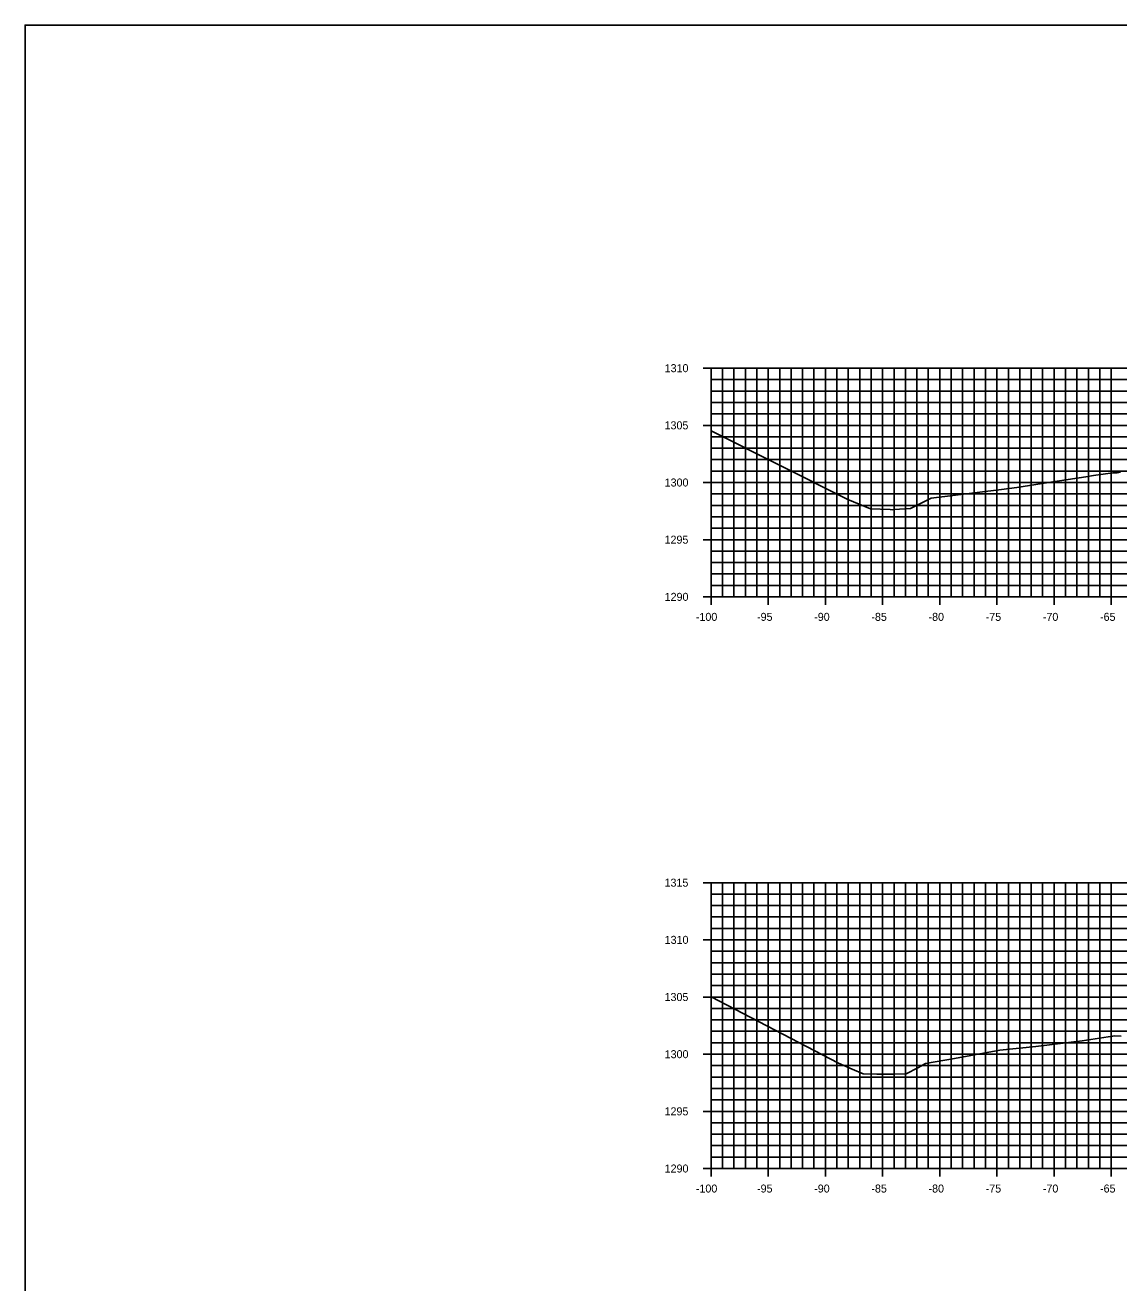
# Model space of a CAD drawing. Extents: x 674939 to 678919, y 750652 to 765176.
# Drawn here: x 678578.5 to 678674.2, y 754252.6 to 754362.6 of the extents above; entities that cross this region are included whole.
import ezdxf

# ---------------------------------------------------------------- set-up
doc = ezdxf.new("R2010")
doc.units = 0
for name, color, linetype in [('R_Axis', 7, 'Continuous'), ('R_Axis Annot', 7, 'Continuous'), ('R_Exist Surface', 7, 'Continuous'), ('R_Grid', 7, 'Continuous'), ('R_No Plot', 7, 'Continuous')]:
    doc.layers.add(name, color=color, linetype=linetype)

msp = doc.modelspace()

# ---------------------------------------------------------------- linework, layer by layer
at = {"layer": 'R_Axis'}
for p, q in [((678637.83, 754332.55), (678639.23, 754332.55)), ((678638.53, 754312.55), (678638.53, 754332.55)), ((678638.53, 754331.55), (678638.88, 754331.55)), ((678638.53, 754330.55), (678638.88, 754330.55)), ((678638.53, 754329.55), (678638.88, 754329.55)), ((678638.53, 754328.55), (678638.88, 754328.55)), ((678637.83, 754327.55), (678639.23, 754327.55)), ((678638.53, 754326.55), (678638.88, 754326.55)), ((678638.53, 754325.55), (678638.88, 754325.55)), ((678638.53, 754324.55), (678638.88, 754324.55)), ((678638.53, 754323.55), (678638.88, 754323.55)), ((678637.83, 754322.55), (678639.23, 754322.55)), ((678638.53, 754321.55), (678638.88, 754321.55)), ((678638.53, 754320.55), (678638.88, 754320.55)), ((678638.53, 754319.55), (678638.88, 754319.55)), ((678638.53, 754318.55), (678638.88, 754318.55)), ((678637.83, 754317.55), (678639.23, 754317.55)), ((678638.53, 754316.55), (678638.88, 754316.55)), ((678638.53, 754315.55), (678638.88, 754315.55)), ((678638.53, 754314.55), (678638.88, 754314.55)), ((678638.53, 754313.55), (678638.88, 754313.55)), ((678638.53, 754311.85), (678638.53, 754313.25)), ((678643.53, 754311.85), (678643.53, 754313.25)), ((678648.53, 754311.85), (678648.53, 754313.25)), ((678653.53, 754311.85), (678653.53, 754313.25)), ((678658.53, 754311.85), (678658.53, 754313.25)), ((678663.53, 754311.85), (678663.53, 754313.25)), ((678668.53, 754311.85), (678668.53, 754313.25)), ((678673.53, 754311.85), (678673.53, 754313.25)), ((678637.83, 754312.55), (678639.23, 754312.55)), ((678638.53, 754312.55), (678838.53, 754312.55)), ((678637.83, 754287.55), (678639.23, 754287.55)), ((678638.53, 754262.55), (678638.53, 754287.55)), ((678638.53, 754286.55), (678638.88, 754286.55)), ((678638.53, 754285.55), (678638.88, 754285.55)), ((678638.53, 754284.55), (678638.88, 754284.55)), ((678638.53, 754283.55), (678638.88, 754283.55)), ((678637.83, 754282.55), (678639.23, 754282.55)), ((678638.53, 754281.55), (678638.88, 754281.55)), ((678638.53, 754280.55), (678638.88, 754280.55)), ((678638.53, 754279.55), (678638.88, 754279.55)), ((678638.53, 754278.55), (678638.88, 754278.55)), ((678637.83, 754277.55), (678639.23, 754277.55)), ((678638.53, 754276.55), (678638.88, 754276.55)), ((678638.53, 754275.55), (678638.88, 754275.55)), ((678638.53, 754274.55), (678638.88, 754274.55)), ((678638.53, 754273.55), (678638.88, 754273.55)), ((678637.83, 754272.55), (678639.23, 754272.55)), ((678638.53, 754271.55), (678638.88, 754271.55)), ((678638.53, 754270.55), (678638.88, 754270.55)), ((678638.53, 754269.55), (678638.88, 754269.55)), ((678638.53, 754268.55), (678638.88, 754268.55)), ((678637.83, 754267.55), (678639.23, 754267.55)), ((678638.53, 754266.55), (678638.88, 754266.55)), ((678638.53, 754265.55), (678638.88, 754265.55)), ((678638.53, 754264.55), (678638.88, 754264.55)), ((678638.53, 754263.55), (678638.88, 754263.55)), ((678637.83, 754262.55), (678639.23, 754262.55)), ((678638.53, 754261.85), (678638.53, 754263.25)), ((678638.53, 754262.55), (678838.53, 754262.55)), ((678643.53, 754261.85), (678643.53, 754263.25)), ((678648.53, 754261.85), (678648.53, 754263.25)), ((678653.53, 754261.85), (678653.53, 754263.25)), ((678658.53, 754261.85), (678658.53, 754263.25)), ((678663.53, 754261.85), (678663.53, 754263.25)), ((678668.53, 754261.85), (678668.53, 754263.25)), ((678673.53, 754261.85), (678673.53, 754263.25))]:
    msp.add_line(p, q, dxfattribs=at)
at = {"layer": 'R_Exist Surface'}
for points in [[(678638.53, 754327.06), (678644.56, 754324.04), (678650.32, 754321.15), (678650.5, 754321.07), (678652.46, 754320.26), (678654.19, 754320.18), (678654.36, 754320.17), (678654.51, 754320.18), (678655.96, 754320.28), (678657.72, 754321.15), (678657.78, 754321.18), (678663.93, 754321.94), (678665.27, 754322.12), (678668.03, 754322.54), (678671.31, 754323.06), (678671.97, 754323.15), (678673.67, 754323.4), (678673.9, 754323.4), (678674.04, 754323.4), (678674.35, 754323.44)], [(678638.53, 754277.58), (678649.68, 754271.76), (678650.87, 754271.24), (678651.84, 754270.82), (678653.02, 754270.81), (678653.87, 754270.8), (678654.57, 754270.81), (678655.6, 754270.83), (678656.6, 754271.37), (678657.28, 754271.73), (678659.81, 754272.18), (678663.78, 754272.89), (678666.93, 754273.22), (678670.99, 754273.71), (678673.65, 754274.12), (678673.83, 754274.15), (678674.4, 754274.14)]]:
    msp.add_lwpolyline(points, dxfattribs=at)
at = {"layer": 'R_Grid'}
for p, q in [((678638.53, 754332.55), (678838.53, 754332.55)), ((678638.53, 754312.55), (678638.53, 754332.55)), ((678639.53, 754312.55), (678639.53, 754332.55)), ((678640.53, 754312.55), (678640.53, 754332.55)), ((678641.53, 754312.55), (678641.53, 754332.55)), ((678642.53, 754312.55), (678642.53, 754332.55)), ((678643.53, 754312.55), (678643.53, 754332.55)), ((678644.53, 754312.55), (678644.53, 754332.55)), ((678645.53, 754312.55), (678645.53, 754332.55)), ((678646.53, 754312.55), (678646.53, 754332.55)), ((678647.53, 754312.55), (678647.53, 754332.55)), ((678648.53, 754312.55), (678648.53, 754332.55)), ((678649.53, 754312.55), (678649.53, 754332.55)), ((678650.53, 754312.55), (678650.53, 754332.55)), ((678651.53, 754312.55), (678651.53, 754332.55)), ((678652.53, 754312.55), (678652.53, 754332.55)), ((678653.53, 754312.55), (678653.53, 754332.55)), ((678654.53, 754312.55), (678654.53, 754332.55)), ((678655.53, 754312.55), (678655.53, 754332.55)), ((678656.53, 754312.55), (678656.53, 754332.55)), ((678657.53, 754312.55), (678657.53, 754332.55)), ((678658.53, 754312.55), (678658.53, 754332.55)), ((678659.53, 754312.55), (678659.53, 754332.55)), ((678660.53, 754312.55), (678660.53, 754332.55)), ((678661.53, 754312.55), (678661.53, 754332.55)), ((678662.53, 754312.55), (678662.53, 754332.55)), ((678663.53, 754312.55), (678663.53, 754332.55)), ((678664.53, 754312.55), (678664.53, 754332.55)), ((678665.53, 754312.55), (678665.53, 754332.55)), ((678666.53, 754312.55), (678666.53, 754332.55)), ((678667.53, 754312.55), (678667.53, 754332.55)), ((678668.53, 754312.55), (678668.53, 754332.55)), ((678669.53, 754312.55), (678669.53, 754332.55)), ((678670.53, 754312.55), (678670.53, 754332.55)), ((678671.53, 754312.55), (678671.53, 754332.55)), ((678672.53, 754312.55), (678672.53, 754332.55)), ((678673.53, 754312.55), (678673.53, 754332.55)), ((678638.53, 754331.55), (678838.53, 754331.55)), ((678638.53, 754330.55), (678838.53, 754330.55)), ((678638.53, 754329.55), (678838.53, 754329.55)), ((678638.53, 754328.55), (678838.53, 754328.55)), ((678638.53, 754327.55), (678838.53, 754327.55)), ((678638.53, 754326.55), (678838.53, 754326.55)), ((678638.53, 754325.55), (678838.53, 754325.55)), ((678638.53, 754324.55), (678838.53, 754324.55)), ((678638.53, 754323.55), (678838.53, 754323.55)), ((678638.53, 754322.55), (678838.53, 754322.55)), ((678638.53, 754321.55), (678838.53, 754321.55)), ((678638.53, 754320.55), (678838.53, 754320.55)), ((678638.53, 754319.55), (678838.53, 754319.55)), ((678638.53, 754318.55), (678838.53, 754318.55)), ((678638.53, 754317.55), (678838.53, 754317.55)), ((678638.53, 754316.55), (678838.53, 754316.55)), ((678638.53, 754315.55), (678838.53, 754315.55)), ((678638.53, 754314.55), (678838.53, 754314.55)), ((678638.53, 754313.55), (678838.53, 754313.55)), ((678638.53, 754312.55), (678838.53, 754312.55)), ((678638.53, 754287.55), (678838.53, 754287.55)), ((678638.53, 754262.55), (678638.53, 754287.55)), ((678638.53, 754286.55), (678838.53, 754286.55)), ((678639.53, 754262.55), (678639.53, 754287.55)), ((678640.53, 754262.55), (678640.53, 754287.55)), ((678641.53, 754262.55), (678641.53, 754287.55)), ((678642.53, 754262.55), (678642.53, 754287.55)), ((678643.53, 754262.55), (678643.53, 754287.55)), ((678644.53, 754262.55), (678644.53, 754287.55)), ((678645.53, 754262.55), (678645.53, 754287.55)), ((678646.53, 754262.55), (678646.53, 754287.55)), ((678647.53, 754262.55), (678647.53, 754287.55)), ((678648.53, 754262.55), (678648.53, 754287.55)), ((678649.53, 754262.55), (678649.53, 754287.55)), ((678650.53, 754262.55), (678650.53, 754287.55)), ((678651.53, 754262.55), (678651.53, 754287.55)), ((678652.53, 754262.55), (678652.53, 754287.55)), ((678653.53, 754262.55), (678653.53, 754287.55)), ((678654.53, 754262.55), (678654.53, 754287.55)), ((678655.53, 754262.55), (678655.53, 754287.55)), ((678656.53, 754262.55), (678656.53, 754287.55)), ((678657.53, 754262.55), (678657.53, 754287.55)), ((678658.53, 754262.55), (678658.53, 754287.55)), ((678659.53, 754262.55), (678659.53, 754287.55)), ((678660.53, 754262.55), (678660.53, 754287.55)), ((678661.53, 754262.55), (678661.53, 754287.55)), ((678662.53, 754262.55), (678662.53, 754287.55)), ((678663.53, 754262.55), (678663.53, 754287.55)), ((678664.53, 754262.55), (678664.53, 754287.55)), ((678665.53, 754262.55), (678665.53, 754287.55)), ((678666.53, 754262.55), (678666.53, 754287.55)), ((678667.53, 754262.55), (678667.53, 754287.55)), ((678668.53, 754262.55), (678668.53, 754287.55)), ((678669.53, 754262.55), (678669.53, 754287.55)), ((678670.53, 754262.55), (678670.53, 754287.55)), ((678671.53, 754262.55), (678671.53, 754287.55)), ((678672.53, 754262.55), (678672.53, 754287.55)), ((678673.53, 754262.55), (678673.53, 754287.55)), ((678638.53, 754285.55), (678838.53, 754285.55)), ((678638.53, 754284.55), (678838.53, 754284.55)), ((678638.53, 754283.55), (678838.53, 754283.55)), ((678638.53, 754282.55), (678838.53, 754282.55)), ((678638.53, 754281.55), (678838.53, 754281.55)), ((678638.53, 754280.55), (678838.53, 754280.55)), ((678638.53, 754279.55), (678838.53, 754279.55)), ((678638.53, 754278.55), (678838.53, 754278.55)), ((678638.53, 754277.55), (678838.53, 754277.55)), ((678638.53, 754276.55), (678838.53, 754276.55)), ((678638.53, 754275.55), (678838.53, 754275.55)), ((678638.53, 754274.55), (678838.53, 754274.55)), ((678638.53, 754273.55), (678838.53, 754273.55)), ((678638.53, 754272.55), (678838.53, 754272.55)), ((678638.53, 754271.55), (678838.53, 754271.55)), ((678638.53, 754270.55), (678838.53, 754270.55)), ((678638.53, 754269.55), (678838.53, 754269.55)), ((678638.53, 754268.55), (678838.53, 754268.55)), ((678638.53, 754267.55), (678838.53, 754267.55)), ((678638.53, 754266.55), (678838.53, 754266.55)), ((678638.53, 754265.55), (678838.53, 754265.55)), ((678638.53, 754264.55), (678838.53, 754264.55)), ((678638.53, 754263.55), (678838.53, 754263.55)), ((678638.53, 754262.55), (678838.53, 754262.55))]:
    msp.add_line(p, q, dxfattribs=at)
at = {"layer": 'R_No Plot'}
msp.add_lwpolyline([(678578.53, 754142.55), (678918.53, 754142.55), (678918.53, 754362.55), (678578.53, 754362.55)], close=True, dxfattribs=at)

# ---------------------------------------------------------------- texts
at = {"layer": 'R_Axis Annot'}
for s, p in [('1310', (678634.47, 754332.2)), ('1305', (678634.46, 754327.2)), ('1300', (678634.47, 754322.2)), ('1295', (678634.46, 754317.2)), ('1290', (678634.47, 754312.2)), ('-100', (678637.2, 754310.45)), ('-95', (678642.55, 754310.45)), ('-90', (678647.55, 754310.45)), ('-85', (678652.55, 754310.45)), ('-80', (678657.55, 754310.45)), ('-75', (678662.55, 754310.45)), ('-70', (678667.55, 754310.45)), ('-65', (678672.55, 754310.45)), ('1315', (678634.46, 754287.2)), ('1310', (678634.47, 754282.2)), ('1305', (678634.46, 754277.2)), ('1300', (678634.47, 754272.2)), ('1295', (678634.46, 754267.2)), ('1290', (678634.47, 754262.2)), ('-100', (678637.2, 754260.45)), ('-95', (678642.55, 754260.45)), ('-90', (678647.55, 754260.45)), ('-85', (678652.55, 754260.45)), ('-80', (678657.55, 754260.45)), ('-75', (678662.55, 754260.45)), ('-70', (678667.55, 754260.45)), ('-65', (678672.55, 754260.45))]:
    msp.add_text(s, height=0.7, dxfattribs=at).set_placement(p)

doc.saveas('drawing.dxf')
